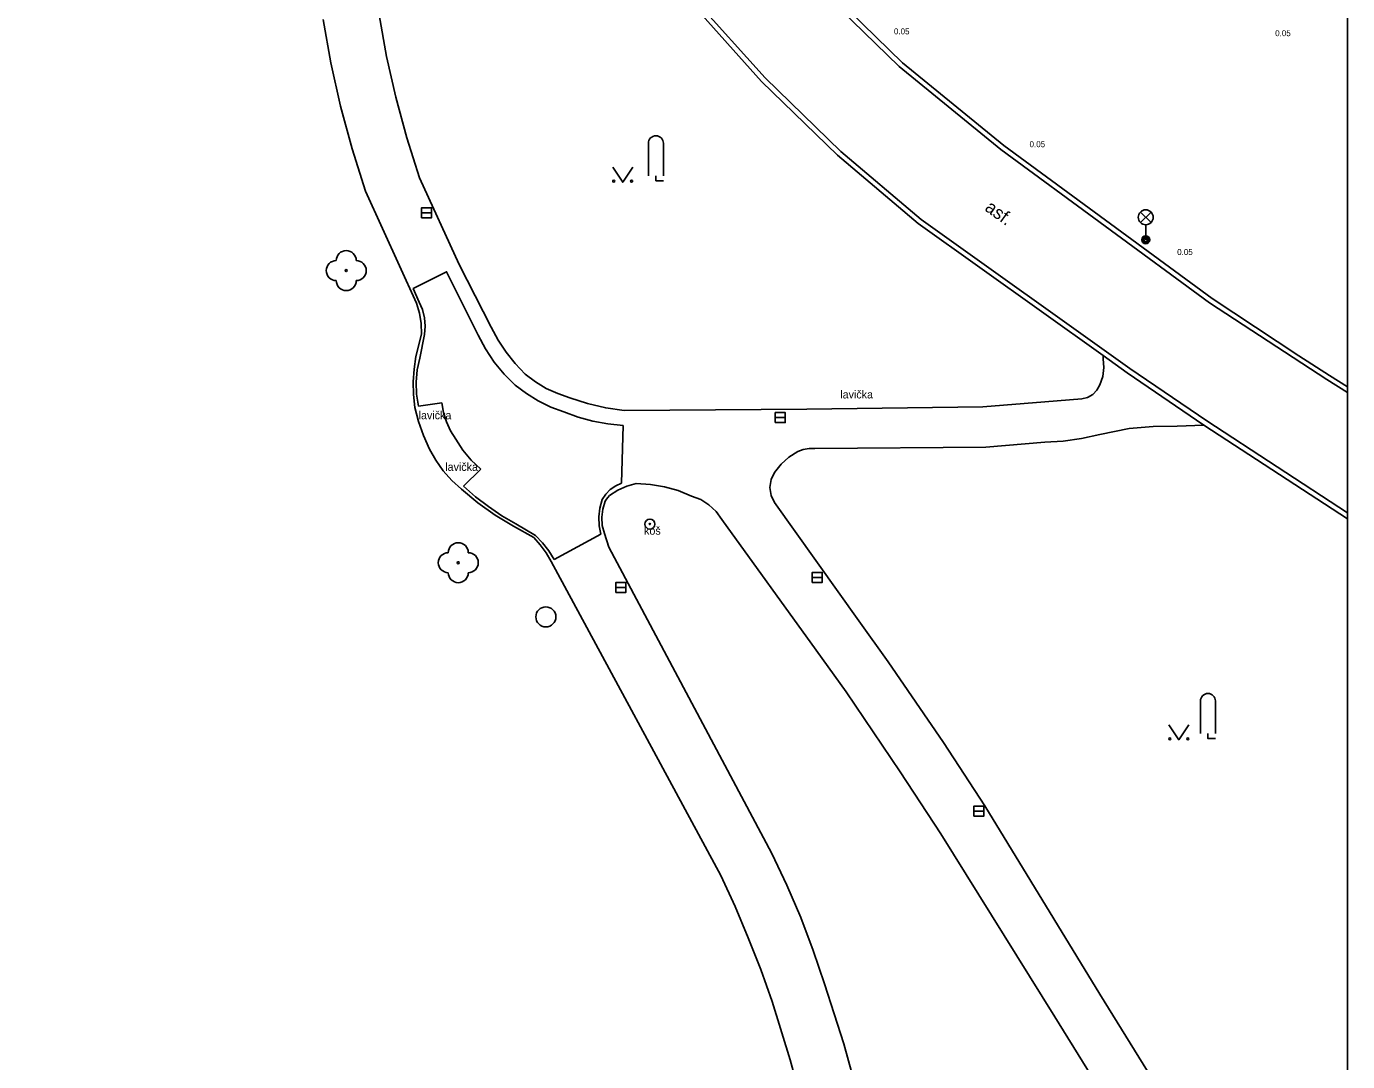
# Model space of a CAD drawing. Extents: x -600309 to -598967, y -1161267 to -1160292.
# Drawn here: x -599033.2 to -598967.1, y -1160653.3 to -1160601.6 of the extents above; entities that cross this region are included whole.
import ezdxf

# ---------------------------------------------------------------- set-up
doc = ezdxf.new("R2010")
doc.units = 0
for name, color, linetype in [('Level 10', 7, 'Continuous'), ('Level 11', 7, 'Continuous'), ('Level 22', 7, 'Continuous'), ('Level 25', 7, 'Continuous'), ('Level 27', 7, 'Continuous'), ('Level 33', 7, 'Continuous'), ('Level 36', 7, 'Continuous'), ('Level 40', 7, 'Continuous'), ('Level 42', 7, 'Continuous'), ('Vrstva 63', 7, 'Continuous')]:
    doc.layers.add(name, color=color, linetype=linetype)

msp = doc.modelspace()

# ---------------------------------------------------------------- linework, layer by layer
at = {"layer": 'Level 10'}
for points in [[(-598992.4494, -1160607.7998), (-598996.2322, -1160604.1272), (-598999.75, -1160600.2), (-599003.0997, -1160596.1186), (-599006.1386, -1160591.8007), (-599008.85, -1160587.27), (-599009.5779, -1160585.3366), (-599010.1393, -1160583.3485), (-599010.53, -1160581.32)], [(-598974.02, -1160615.37), (-598984.45, -1160607.71), (-598989.5334, -1160603.5613), (-598994.2196, -1160598.9687), (-598998.47, -1160593.97), (-599000.8892, -1160590.4743), (-599003.0464, -1160586.8111), (-599004.93, -1160583)], [(-598988.42, -1160611.2), (-598992.4494, -1160607.7998)], [(-598967.1085, -1160625.8655), (-598974.15, -1160621.27), (-598977.99, -1160618.66), (-598988.42, -1160611.2)], [(-598967.1085, -1160619.856), (-598968.14, -1160619.21), (-598974.02, -1160615.37)]]:
    msp.add_lwpolyline(points, dxfattribs=at)
at = {"layer": 'Level 11'}
msp.add_line((-598967.1085, -1160626.1628), (-598974.29, -1160621.48), dxfattribs=at)
for points in [[(-598989.3652, -1160603.3764), (-598994.0347, -1160598.8005), (-598998.27, -1160593.82), (-599000.6741, -1160590.3431), (-599002.8179, -1160586.6999)], [(-598974.29, -1160621.48), (-598978.13, -1160618.87), (-598979.33, -1160618.01), (-598988.57, -1160611.4), (-598992.61, -1160607.99), (-598996.41, -1160604.3), (-598999.94, -1160600.36), (-599003.3, -1160596.26)], [(-599017.45, -1160605.54), (-599017.94, -1160603.38), (-599018.33, -1160601.2)], [(-599014.14, -1160607.12), (-599014.69, -1160605.09), (-599015.15, -1160603.05), (-599015.53, -1160600.98)], [(-598984.3, -1160607.51), (-598989.3652, -1160603.3764)], [(-599016.87, -1160607.68), (-599017.45, -1160605.54)], [(-599013.5, -1160609.12), (-599014.14, -1160607.12)], [(-599016.2, -1160609.79), (-599016.87, -1160607.68)], [(-598973.88, -1160615.16), (-598984.3, -1160607.51)], [(-599009.93, -1160616.59), (-599011.53, -1160613.45), (-599013.5, -1160609.12)], [(-599013.65, -1160615.38), (-599016.2, -1160609.79)], [(-599013.52, -1160615.33), (-599013.82, -1160614.66), (-599012.15, -1160613.82), (-599010.58, -1160616.98)], [(-598967.1085, -1160619.5646), (-598968.01, -1160619), (-598969.55, -1160618.02), (-598973.88, -1160615.16)], [(-599013.65, -1160615.38), (-599013.5, -1160615.88), (-599013.42, -1160616.4), (-599013.41, -1160616.93)], [(-599013.52, -1160615.33), (-599013.35, -1160615.71), (-599013.25, -1160616.12), (-599013.22, -1160616.53), (-599013.25, -1160616.95)], [(-599013.69, -1160618.05), (-599013.41, -1160616.93)], [(-599013.49, -1160618.13), (-599013.25, -1160616.95)], [(-599008.72, -1160619.49), (-599009.28, -1160618.93), (-599009.77, -1160618.33), (-599010.21, -1160617.67), (-599010.58, -1160616.98)], [(-599009.58, -1160617.23), (-599009.93, -1160616.59)], [(-599008.22, -1160618.94), (-599008.72, -1160618.41), (-599009.18, -1160617.84), (-599009.58, -1160617.23)], [(-599013.74, -1160620.6), (-599013.81, -1160619.96), (-599013.82, -1160619.32), (-599013.78, -1160618.68), (-599013.69, -1160618.05)], [(-599013.56, -1160620.54), (-599013.65, -1160619.94), (-599013.67, -1160619.33), (-599013.62, -1160618.72), (-599013.49, -1160618.13)], [(-598979.33, -1160618.01), (-598979.32, -1160618.17), (-598979.29, -1160618.61), (-598979.35, -1160619.05), (-598979.49, -1160619.47)], [(-599007.17, -1160619.65), (-599007.71, -1160619.32), (-599008.22, -1160618.94)], [(-599006.29, -1160620.82), (-599006.94, -1160620.58), (-599007.57, -1160620.27), (-599008.16, -1160619.91), (-599008.72, -1160619.49)], [(-599005.99, -1160620.12), (-599006.59, -1160619.91), (-599007.17, -1160619.65)], [(-598979.49, -1160619.47), (-598979.64, -1160619.73), (-598979.85, -1160619.95)], [(-599012.39, -1160620.37), (-599013.56, -1160620.54)], [(-599011.69, -1160622.19), (-599011.95, -1160621.77), (-599012.15, -1160621.32), (-599012.3, -1160620.85), (-599012.39, -1160620.37)], [(-599005.11, -1160620.41), (-599005.99, -1160620.12)], [(-599003.28, -1160620.75), (-599004.2, -1160620.62), (-599005.11, -1160620.41)], [(-598980.4, -1160620.17), (-598982.24, -1160620.32), (-598985.34, -1160620.57), (-598994.15, -1160620.69), (-599003.28, -1160620.75)], [(-598980.11, -1160620.1), (-598980.4, -1160620.17)], [(-598979.85, -1160619.95), (-598980.11, -1160620.1)], [(-599013.01, -1160622.68), (-599013.31, -1160622.01), (-599013.55, -1160621.31), (-599013.74, -1160620.6)], [(-599003.33, -1160621.5), (-599004.09, -1160621.42), (-599004.84, -1160621.28), (-599005.57, -1160621.08), (-599006.29, -1160620.82)], [(-599003.41, -1160624.38), (-599003.33, -1160621.5)], [(-598978.03, -1160621.66), (-598979.5, -1160621.95)], [(-598978.03, -1160621.66), (-598976.83, -1160621.56), (-598975.62, -1160621.53), (-598974.29, -1160621.48)], [(-599010.44, -1160623.69), (-599010.92, -1160623.24), (-599011.34, -1160622.74), (-599011.69, -1160622.19)], [(-598982.25, -1160622.34), (-598985.2, -1160622.59), (-598993.74, -1160622.65)], [(-598979.5, -1160621.95), (-598980.41, -1160622.15), (-598981.32, -1160622.28), (-598982.25, -1160622.34)], [(-599011.41, -1160624.69), (-599011.89, -1160624.25), (-599012.32, -1160623.77), (-599012.69, -1160623.24), (-599013.01, -1160622.68)], [(-598995.43, -1160623.44), (-598995.04, -1160623.09), (-598994.6, -1160622.81)], [(-598994.6, -1160622.81), (-598994.32, -1160622.71), (-598994.03, -1160622.66), (-598993.74, -1160622.65)], [(-599011.3, -1160624.53), (-599010.44, -1160623.69)], [(-598995.76, -1160623.85), (-598995.43, -1160623.44)], [(-599004.37, -1160625.21), (-599004.19, -1160624.94), (-599003.97, -1160624.71), (-599003.7, -1160624.52), (-599003.41, -1160624.38)], [(-599004.01, -1160625.01), (-599003.6, -1160624.74), (-599003.15, -1160624.53), (-599002.67, -1160624.4)], [(-599002.67, -1160624.4), (-599001.96, -1160624.45), (-599001.26, -1160624.57), (-599000.57, -1160624.76), (-598999.91, -1160625.03)], [(-598995.76, -1160625.36), (-598995.93, -1160625), (-598995.99, -1160624.61), (-598995.93, -1160624.21), (-598995.76, -1160623.85)], [(-599008.81, -1160626.54), (-599009.72, -1160625.99), (-599010.59, -1160625.37), (-599011.41, -1160624.69)], [(-599008.7, -1160626.41), (-599009.4, -1160626.01), (-599010.06, -1160625.56), (-599010.7, -1160625.07), (-599011.3, -1160624.53)], [(-599004.22, -1160625.29), (-599004.16, -1160625.19), (-599004.09, -1160625.1)], [(-599004.01, -1160625.01), (-599004.09, -1160625.1)], [(-598999.91, -1160625.03), (-598999.45, -1160625.21), (-598999.04, -1160625.47), (-598998.68, -1160625.81), (-598998.39, -1160626.2)], [(-599004.55, -1160626.07), (-599004.5, -1160625.63), (-599004.37, -1160625.21)], [(-599004.4, -1160626.09), (-599004.35, -1160625.68), (-599004.22, -1160625.29)], [(-598995.76, -1160625.36), (-598991.54, -1160631.26), (-598990.07, -1160633.32), (-598987.31, -1160637.35)], [(-599007.71, -1160627), (-599008.7, -1160626.41)], [(-599004.44, -1160626.94), (-599004.53, -1160626.51), (-599004.55, -1160626.07)], [(-599004.37, -1160626.5), (-599004.4, -1160626.09)], [(-598998.39, -1160626.2), (-598993.68, -1160632.73), (-598992.18, -1160634.82), (-598989.47, -1160638.82)], [(-599007.79, -1160627.1), (-599008.81, -1160626.54)], [(-599007.79, -1160627.1), (-599007.47, -1160627.47), (-599007.18, -1160627.87), (-599006.93, -1160628.3)], [(-599007.71, -1160627), (-599007.36, -1160627.37), (-599007.04, -1160627.77), (-599006.77, -1160628.2)], [(-599006.77, -1160628.2), (-599004.44, -1160626.94)], [(-599004.26, -1160626.9), (-599004.37, -1160626.5)], [(-598995.9, -1160642.89), (-599004.04, -1160627.58), (-599004.26, -1160626.9)], [(-599006.93, -1160628.3), (-598998.45, -1160644)], [(-598971.69, -1160662.52), (-598979.49, -1160649.93), (-598985.24, -1160640.51), (-598987.31, -1160637.35)], [(-598989.47, -1160638.82), (-598987.44, -1160641.92), (-598981.75, -1160651.07), (-598974.17, -1160663.27)], [(-598995.9, -1160642.89), (-598995.14, -1160644.48), (-598994.45, -1160646.1), (-598993.82, -1160647.75), (-598993.26, -1160649.42)], [(-598998.45, -1160644), (-598997.73, -1160645.54), (-598997.07, -1160647.11), (-598996.45, -1160648.7), (-598995.88, -1160650.3)], [(-598993.26, -1160649.42), (-598992.29, -1160652.41), (-598991.46, -1160655.44), (-598990.76, -1160658.5), (-598990.2, -1160661.59)], [(-598995.88, -1160650.3), (-598994.97, -1160653.21), (-598994.17, -1160656.16), (-598993.48, -1160659.13)]]:
    msp.add_lwpolyline(points, dxfattribs=at)
at = {"layer": 'Level 22'}
for centre in [(-599017.17, -1160613.76), (-599011.57, -1160628.36)]:
    msp.add_circle(centre, 0.05, dxfattribs=at)
for centre, start, end in [((-599017.67, -1160613.76), 90, 270), ((-599017.17, -1160613.26), 0, 180), ((-599016.67, -1160613.76), 270, 90), ((-599017.17, -1160614.26), 180, 0), ((-599011.57, -1160627.86), 0, 180), ((-599012.07, -1160628.36), 90, 270), ((-599011.07, -1160628.36), 270, 90), ((-599011.57, -1160628.86), 180, 0)]:
    msp.add_arc(centre, 0.5, start, end, dxfattribs=at)
at = {"layer": 'Level 25'}
for radius in [0.25, 0.0303]:
    msp.add_circle((-599001.99, -1160626.43), radius, dxfattribs=at)
at = {"layer": 'Level 27'}
for p, q in [((-599013.4, -1160610.87), (-599012.9, -1160610.87)), ((-598995.72, -1160621.11), (-598995.22, -1160621.11)), ((-598993.87, -1160629.1), (-598993.37, -1160629.1)), ((-599003.69, -1160629.6), (-599003.19, -1160629.6)), ((-598985.79, -1160640.78), (-598985.29, -1160640.78))]:
    msp.add_line(p, q, dxfattribs=at)
for points in [[(-599013.4, -1160611.12), (-599012.9, -1160611.12), (-599012.9, -1160610.62), (-599013.4, -1160610.62)], [(-598995.72, -1160621.36), (-598995.22, -1160621.36), (-598995.22, -1160620.86), (-598995.72, -1160620.86)], [(-598993.87, -1160629.35), (-598993.37, -1160629.35), (-598993.37, -1160628.85), (-598993.87, -1160628.85)], [(-599003.69, -1160629.85), (-599003.19, -1160629.85), (-599003.19, -1160629.35), (-599003.69, -1160629.35)], [(-598985.79, -1160641.03), (-598985.29, -1160641.03), (-598985.29, -1160640.53), (-598985.79, -1160640.53)]]:
    msp.add_lwpolyline(points, close=True, dxfattribs=at)
msp.add_circle((-599007.19, -1160631.07), 0.5, dxfattribs=at)
at = {"layer": 'Level 33'}
for p, q in [((-598977.465, -1160611.36), (-598976.935, -1160610.83)), ((-598977.465, -1160610.83), (-598976.935, -1160611.36)), ((-598977.2, -1160611.47), (-598977.2, -1160612.22))]:
    msp.add_line(p, q, dxfattribs=at)
for centre, radius in [((-598977.2, -1160611.095), 0.375), ((-598977.2, -1160612.22), 0.2), ((-598977.2, -1160612.22), 0.1445), ((-598977.2, -1160612.22), 0.0876)]:
    msp.add_circle(centre, radius, dxfattribs=at)
at = {"layer": 'Level 36'}
for p, q in [((-599002.065, -1160607.395), (-599002.065, -1160609.02)), ((-599001.315, -1160607.395), (-599001.315, -1160609.02)), ((-598974.465, -1160635.275), (-598974.465, -1160636.9)), ((-598973.715, -1160635.275), (-598973.715, -1160636.9))]:
    msp.add_line(p, q, dxfattribs=at)
for points in [[(-599003.85, -1160608.59), (-599003.35, -1160609.34), (-599002.85, -1160608.59)], [(-599001.69, -1160609.02), (-599001.69, -1160609.27), (-599001.315, -1160609.27)], [(-598976.05, -1160636.46), (-598975.55, -1160637.21), (-598975.05, -1160636.46)], [(-598974.09, -1160636.9), (-598974.09, -1160637.15), (-598973.715, -1160637.15)]]:
    msp.add_lwpolyline(points, dxfattribs=at)
for centre in [(-599003.8002, -1160609.2898), (-599002.9008, -1160609.2898), (-598976.0002, -1160637.1598), (-598975.1008, -1160637.1598)]:
    msp.add_circle(centre, 0.05, dxfattribs=at)
for centre in [(-599001.6903, -1160607.3946), (-598974.0903, -1160635.2746)]:
    msp.add_arc(centre, 0.375, 0, 180, dxfattribs=at)
at = {"layer": 'Vrstva 63'}
msp.add_lwpolyline([(-600308.541, -1160292.3474), (-598967.1085, -1160292.3474), (-598967.1085, -1161267.0314), (-600308.541, -1161267.0314)], close=True, dxfattribs=at)

# ---------------------------------------------------------------- texts
at = {"layer": 'Level 40'}
msp.add_text('asf.', height=0.65, rotation=324.078742, dxfattribs=at).set_placement((-598985.29, -1160610.72))
at = {"layer": 'Level 42'}
for s, height, p in [('0.05', 0.3, (-598989.79, -1160601.95)), ('0.05', 0.3, (-598970.73, -1160602.04)), ('0.05', 0.3, (-598983.01, -1160607.59)), ('0.05', 0.3, (-598975.63, -1160612.98)), ('lavička', 0.4, (-598992.47, -1160620.15)), ('lavička', 0.4, (-599013.55, -1160621.19)), ('lavička', 0.4, (-599012.22, -1160623.77)), ('koš', 0.4, (-599002.28, -1160626.96))]:
    msp.add_text(s, height=height, dxfattribs=at).set_placement(p)

doc.saveas('drawing.dxf')
